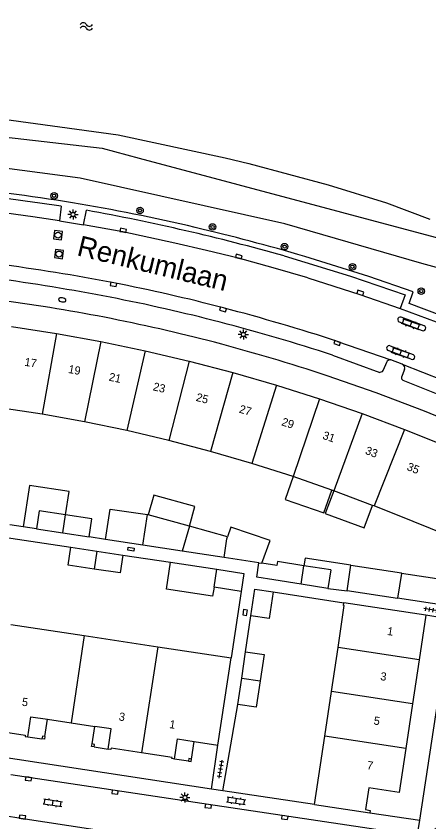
# Model space of a CAD drawing. Extents: x 124000 to 128010, y 398999 to 403000.
# Drawn here: x 126646.8 to 126697.3, y 400110.9 to 400209.6 of the extents above; entities that cross this region are included whole.
import ezdxf

# ---------------------------------------------------------------- set-up
doc = ezdxf.new("R2010")
doc.units = 0
for name, color, linetype in [('gg-afsc-erfafscheiding', 7, 'Continuous'), ('gg-afsc-muur', 7, 'Continuous'), ('gg-anno-huisnummerreeks BGT', 7, 'Continuous'), ('gg-anno-openbare ruimte label', 7, 'Continuous'), ('gg-bbg-bijgebouw', 7, 'Continuous'), ('gg-bbg-gedigitaliseerde bebouwing', 7, 'Continuous'), ('gg-bbg-gedigitaliseerde bijgebouw', 7, 'Continuous'), ('gg-bbg-hoofdgebouw', 7, 'Continuous'), ('gg-bbg-luifel en loopbrug', 7, 'Continuous'), ('gg-bbg-onder overbouw', 7, 'Continuous'), ('gg-bbg-pand overbouw', 7, 'Continuous'), ('gg-bbg-pilaar onder overbouw', 7, 'Continuous'), ('gg-bbg-pilaar pand', 7, 'Continuous'), ('gg-bbg-tussenscheiding', 7, 'Continuous'), ('gg-knt-BGT kruinlijn', 7, 'Continuous'), ('gg-knt-verharding', 7, 'Continuous'), ('gg-knt-verharding nz', 7, 'Continuous'), ('gg-kntw-bovenkant insteek waterloop', 7, 'Continuous'), ('gt-grn-groengrens', 7, 'Continuous'), ('gt-grn-weggrens', 7, 'Continuous'), ('gt-symb-boom', 7, 'Continuous'), ('gt-symb-brandkraan', 7, 'Continuous'), ('gt-symb-klinker verharding', 7, 'Continuous'), ('gt-symb-kolk', 7, 'Continuous'), ('gt-symb-kolk center center', 7, 'Continuous'), ('gt-symb-lichtmast', 7, 'Continuous'), ('gt-symb-rioolschacht', 7, 'Continuous'), ('gt-symb-tegel verharding', 7, 'Continuous'), ('gt-symb-watersymbool', 7, 'Continuous')]:
    doc.layers.add(name, color=color, linetype=linetype)

# ---------------------------------------------------------------- blocks, each defined once
blk = doc.blocks.new('gt0-KL1')
at = {"layer": 'gt-symb-klinker verharding'}
for p, q in [((-1.15, 0.3), (1.15, 0.3)), ((-1, -0.3), (-1, 0.3)), ((-0.5, 0.3), (-0.5, 0.45)), ((0, -0.3), (0, 0.3)), ((0.5, 0.3), (0.5, 0.45)), ((1, -0.3), (1, 0.3)), ((-1.15, -0.3), (1.15, -0.3)), ((-0.5, -0.45), (-0.5, -0.3)), ((0.5, -0.45), (0.5, -0.3))]:
    blk.add_line(p, q, dxfattribs=at)
blk = doc.blocks.new('gt0-TEG1')
at = {"layer": 'gt-symb-tegel verharding'}
for p, q in [((-1.125, 0), (1.125, 0)), ((-0.9, -0.25), (-0.9, 0.25)), ((-0.45, -0.25), (-0.45, 0.25)), ((0, -0.25), (0, 0.25)), ((0.45, -0.25), (0.45, 0.25)), ((0.9, -0.25), (0.9, 0.25))]:
    blk.add_line(p, q, dxfattribs=at)
blk = doc.blocks.new('gt0-KOLKCC')
at = {"layer": 'gt-symb-kolk center center'}
blk.add_lwpolyline([(-0.375, 0.2), (0.375, 0.2), (0.375, -0.2), (-0.375, -0.2)], close=True, dxfattribs=at)
blk = doc.blocks.new('gt0-KOLK')
at = {"layer": 'gt-symb-kolk'}
blk.add_lwpolyline([(0, 0), (0.375, 0), (0.375, 0.4), (-0.375, 0.4), (-0.375, 0), (0, 0)], dxfattribs=at)
blk = doc.blocks.new('gt0-LMAST')
at = {"layer": 'gt-symb-lichtmast'}
for p, q in [((-0.182, 0.173), (-0.447, 0.438)), ((-0.005, 0.246), (-0.005, 0.621)), ((0.172, 0.173), (0.437, 0.438)), ((-0.255, -0.004), (-0.63, -0.004)), ((-0.182, -0.181), (-0.447, -0.446)), ((-0.005, -0.254), (-0.005, -0.629)), ((0.437, -0.446), (0.172, -0.181)), ((0.245, -0.004), (0.62, -0.004))]:
    blk.add_line(p, q, dxfattribs=at)
blk.add_circle((-0.005, -0.004), 0.25, dxfattribs=at)
blk = doc.blocks.new('gt0-BOOM')
at = {"layer": 'gt-symb-boom'}
for radius in [0.4, 0.2]:
    blk.add_circle((0, 0), radius, dxfattribs=at)
blk = doc.blocks.new('gt0-RS')
at = {"layer": 'gt-symb-rioolschacht'}
blk.add_lwpolyline([(-0.5, -0.5), (0.5, -0.5), (0.5, 0.5), (-0.5, 0.5)], close=True, dxfattribs=at)
blk.add_circle((0, 0), 0.375, dxfattribs=at)
blk = doc.blocks.new('gt0-BR')
at = {"layer": 'gt-symb-brandkraan'}
for centre, radius, start, end in [((-0.244, 0), 0.206, 107.56694, 252.43307), ((0.599, -2.664), 3, 106.89205, 107.56694), ((0, -0.691), 0.938, 73.10799, 106.89205), ((-0.599, -2.664), 3, 72.43309, 73.10799), ((0.244, 0), 0.206, 287.56695, 72.43309), ((0.599, 2.664), 3, 252.43307, 253.10797), ((0, 0.691), 0.938, 253.10797, 286.89206), ((-0.599, 2.664), 3, 286.89206, 287.56695)]:
    blk.add_arc(centre, radius, start, end, dxfattribs=at)
blk = doc.blocks.new('gt0-WA')
at = {"layer": 'gt-symb-watersymbool'}
for centre, start, end in [((-0.323, 0.022), 28.07249, 151.92751), ((0.427, 0.422), 208.07248, 331.92751), ((-0.323, -0.428), 28.07249, 151.92751), ((0.427, -0.028), 208.07248, 331.92751)]:
    blk.add_arc(centre, 0.425, start, end, dxfattribs=at)

msp = doc.modelspace()

# ---------------------------------------------------------------- linework, layer by layer
at = {"layer": 'gg-afsc-erfafscheiding'}
for p, q in [((126647.653, 400147.064), (126646.027, 400147.312)), ((126641.901, 400146.339), (126653.498, 400144.578)), ((126657.739, 400145.513), (126655.734, 400145.832)), ((126659.846, 400143.613), (126665.686, 400142.726)), ((126674.342, 400139.165), (126673.104, 400131.019)), ((126674.869, 400131.766), (126675.511, 400136.179)), ((126672.725, 400118.51), (126673.928, 400125.294)), ((126672.086, 400114.723), (126672.725, 400118.51))]:
    msp.add_line(p, q, dxfattribs=at)
at = {"layer": 'gg-afsc-muur'}
for p, q in [((126696.935, 400140.895), (126693.933, 400141.347)), ((126700.657, 400140.334), (126696.935, 400140.895)), ((126678.238, 400139.091), (126686.9, 400137.768)), ((126683.29, 400113.053), (126672.086, 400114.723))]:
    msp.add_line(p, q, dxfattribs=at)
at = {"layer": 'gg-bbg-bijgebouw'}
for p, q in [((126649.279, 400146.816), (126652.502, 400146.325)), ((126652.502, 400146.325), (126655.734, 400145.832)), ((126653.498, 400144.578), (126656.672, 400144.096)), ((126656.672, 400144.096), (126659.846, 400143.613)), ((126671.01, 400139.671), (126671.343, 400141.866)), ((126685.306, 400141.802), (126684.94, 400139.515)), ((126687.282, 400139.227), (126687.765, 400142.39)), ((126687.765, 400142.39), (126693.948, 400141.446)), ((126678.345, 400140.569), (126676.25, 400140.904)), ((126693.933, 400141.347), (126693.472, 400138.329)), ((126693.933, 400141.347), (126693.948, 400141.446)), ((126681.661, 400140.039), (126678.345, 400140.569)), ((126684.94, 400139.515), (126681.661, 400140.039)), ((126674.342, 400139.165), (126671.01, 400139.671)), ((126693.465, 400138.282), (126687.282, 400139.227)), ((126693.472, 400138.329), (126693.465, 400138.282)), ((126674.398, 400128.529), (126674.869, 400131.766)), ((126673.928, 400125.294), (126674.398, 400128.529))]:
    msp.add_line(p, q, dxfattribs=at)
for points in [[(126652.842, 400148.555), (126649.614, 400149.041), (126649.279, 400146.816)], [(126655.734, 400145.832), (126656.071, 400148.069), (126652.842, 400148.555)], [(126656.338, 400141.9), (126653.165, 400142.382), (126653.498, 400144.578)], [(126659.846, 400143.613), (126659.512, 400141.418), (126656.338, 400141.9)], [(126671.343, 400141.866), (126674.675, 400141.36), (126674.342, 400139.165)], [(126675.511, 400136.179), (126675.984, 400139.435), (126678.238, 400139.091)], [(126678.238, 400139.091), (126677.767, 400135.851), (126675.511, 400136.179)], [(126674.869, 400131.766), (126677.125, 400131.438), (126676.653, 400128.192)], [(126676.653, 400128.192), (126676.184, 400124.966), (126673.928, 400125.294)]]:
    msp.add_lwpolyline(points, dxfattribs=at)
at = {"layer": 'gg-bbg-gedigitaliseerde bebouwing'}
for p, q in [((126646.152, 400135.114), (126655.14, 400133.748)), ((126655.14, 400133.748), (126664.116, 400132.385)), ((126664.116, 400132.385), (126673.104, 400131.019))]:
    msp.add_line(p, q, dxfattribs=at)
at = {"layer": 'gg-bbg-gedigitaliseerde bijgebouw'}
for p, q in [((126662.967, 400148.532), (126662.863, 400148.56)), ((126667.996, 400147.155), (126662.967, 400148.532)), ((126672.646, 400145.839), (126667.996, 400147.155)), ((126673.074, 400147.022), (126672.646, 400145.839)), ((126662.297, 400144.82), (126657.739, 400145.513)), ((126667.127, 400144.086), (126662.297, 400144.82)), ((126672.233, 400143.313), (126667.127, 400144.086)), ((126676.477, 400142.68), (126672.233, 400143.313)), ((126676.25, 400140.904), (126676.477, 400142.68)), ((126685.306, 400141.802), (126682, 400142.312))]:
    msp.add_line(p, q, dxfattribs=at)
for points in [[(126657.739, 400145.513), (126658.308, 400149.253), (126662.863, 400148.56)], [(126676.853, 400142.624), (126677.86, 400145.408), (126673.074, 400147.022)], [(126682, 400142.312), (126678.786, 400142.808), (126678.713, 400142.337), (126676.853, 400142.624)]]:
    msp.add_lwpolyline(points, dxfattribs=at)
at = {"layer": 'gg-bbg-hoofdgebouw'}
for p, q in [((126646.247, 400171.585), (126651.722, 400170.746)), ((126651.722, 400170.746), (126657.17, 400169.769)), ((126657.17, 400169.769), (126662.589, 400168.635)), ((126662.589, 400168.635), (126667.97, 400167.364)), ((126667.97, 400167.364), (126673.318, 400165.958)), ((126673.318, 400165.958), (126678.638, 400164.414)), ((126678.638, 400164.414), (126683.914, 400162.738)), ((126683.914, 400162.738), (126689.146, 400160.93)), ((126649.965, 400160.858), (126644.767, 400161.65)), ((126655.155, 400159.926), (126649.965, 400160.858)), ((126689.146, 400160.93), (126694.33, 400158.99)), ((126660.336, 400158.852), (126655.155, 400159.926)), ((126665.488, 400157.641), (126660.336, 400158.852)), ((126670.584, 400156.299), (126665.488, 400157.641)), ((126675.641, 400154.824), (126670.584, 400156.299)), ((126680.672, 400153.218), (126675.641, 400154.824)), ((126685.419, 400151.569), (126680.672, 400153.218)), ((126685.662, 400151.485), (126685.419, 400151.569)), ((126690.411, 400149.7), (126685.662, 400151.485)), ((126690.606, 400149.627), (126690.411, 400149.7)), ((126695.357, 400147.706), (126690.606, 400149.627)), ((126701.42, 400145.248), (126695.357, 400147.706)), ((126696.931, 400136.236), (126686.9, 400137.768)), ((126696.931, 400136.236), (126696.116, 400130.802)), ((126685.366, 400126.888), (126686.179, 400132.309)), ((126671.483, 400120.343), (126673.104, 400131.019)), ((126696.116, 400130.802), (126695.302, 400125.381)), ((126684.549, 400121.444), (126685.366, 400126.888)), ((126695.302, 400125.381), (126694.485, 400119.938)), ((126650.616, 400123.506), (126653.516, 400123.066)), ((126653.516, 400123.066), (126656.428, 400122.625)), ((126683.29, 400113.053), (126684.549, 400121.444)), ((126668.577, 400120.794), (126671.483, 400120.343)), ((126683.29, 400113.053), (126690.087, 400112.03))]:
    msp.add_line(p, q, dxfattribs=at)
for points in [[(126694.33, 400158.99), (126699.537, 400156.889), (126698.435, 400154.267), (126701.044, 400153.154)], [(126686.179, 400132.309), (126686.948, 400137.432), (126686.838, 400137.449), (126686.9, 400137.768)], [(126644.203, 400122.126), (126647.915, 400121.566), (126647.895, 400121.407), (126648.218, 400121.366)], [(126662.144, 400119.404), (126658.415, 400119.97), (126658.394, 400119.811), (126658.075, 400119.854)], [(126666.172, 400118.631), (126665.851, 400118.681), (126665.876, 400118.837), (126662.144, 400119.404)], [(126694.485, 400119.938), (126693.676, 400114.546), (126689.95, 400115.12), (126689.529, 400112.443), (126690.121, 400112.347), (126690.087, 400112.03)]]:
    msp.add_lwpolyline(points, dxfattribs=at)
at = {"layer": 'gg-bbg-luifel en loopbrug'}
for p, q in [((126649.279, 400146.816), (126647.653, 400147.064)), ((126665.686, 400142.726), (126671.343, 400141.866)), ((126684.94, 400139.515), (126687.282, 400139.227))]:
    msp.add_line(p, q, dxfattribs=at)
for points in [[(126680.672, 400153.218), (126679.703, 400150.429), (126684.451, 400148.78), (126685.419, 400151.569)], [(126652.842, 400148.555), (126653.269, 400151.391), (126648.415, 400152.122), (126647.653, 400147.064)], [(126667.996, 400147.155), (126668.656, 400149.565), (126663.627, 400150.942), (126662.967, 400148.532)], [(126685.662, 400151.485), (126684.621, 400148.716), (126689.371, 400146.931), (126690.411, 400149.7)], [(126671.01, 400139.671), (126670.841, 400138.561), (126665.184, 400139.42), (126665.686, 400142.726)], [(126687.765, 400142.39), (126682.143, 400143.248), (126682, 400142.312)]]:
    msp.add_lwpolyline(points, dxfattribs=at)
at = {"layer": 'gg-bbg-onder overbouw'}
for points in [[(126648.218, 400121.366), (126648.589, 400123.813), (126650.616, 400123.506)], [(126658.075, 400119.854), (126658.444, 400122.326), (126656.428, 400122.625)], [(126666.172, 400118.631), (126666.548, 400121.103), (126668.577, 400120.794)]]:
    msp.add_lwpolyline(points, dxfattribs=at)
at = {"layer": 'gg-bbg-pand overbouw'}
for p, q in [((126650.321, 400121.383), (126650.616, 400123.506)), ((126656.088, 400120.479), (126656.428, 400122.625)), ((126648.218, 400121.366), (126649.948, 400121.126)), ((126656.354, 400120.113), (126658.075, 400119.854)), ((126668.249, 400118.638), (126668.577, 400120.794)), ((126667.885, 400118.37), (126666.172, 400118.631))]:
    msp.add_line(p, q, dxfattribs=at)
at = {"layer": 'gg-bbg-pilaar onder overbouw'}
for points in [[(126650.321, 400121.383), (126650.006, 400121.441), (126649.948, 400121.126)], [(126656.354, 400120.113), (126656.404, 400120.429), (126656.088, 400120.479)], [(126668.249, 400118.638), (126667.933, 400118.687), (126667.885, 400118.37)]]:
    msp.add_lwpolyline(points, dxfattribs=at)
at = {"layer": 'gg-bbg-pilaar pand'}
for points in [[(126650.321, 400121.383), (126650.263, 400121.068), (126649.948, 400121.126)], [(126656.354, 400120.113), (126656.038, 400120.163), (126656.088, 400120.479)], [(126667.885, 400118.37), (126668.201, 400118.322), (126668.249, 400118.638)]]:
    msp.add_lwpolyline(points, dxfattribs=at)
at = {"layer": 'gg-bbg-tussenscheiding'}
for p, q in [((126651.722, 400170.746), (126649.965, 400160.858)), ((126657.17, 400169.769), (126655.155, 400159.926)), ((126662.589, 400168.635), (126660.336, 400158.852)), ((126667.97, 400167.364), (126665.488, 400157.641)), ((126673.318, 400165.958), (126670.584, 400156.299)), ((126678.638, 400164.414), (126675.641, 400154.824)), ((126683.914, 400162.738), (126680.672, 400153.218)), ((126689.146, 400160.93), (126685.662, 400151.485)), ((126694.33, 400158.99), (126690.606, 400149.627)), ((126652.502, 400146.325), (126652.842, 400148.555)), ((126662.297, 400144.82), (126662.863, 400148.56)), ((126667.996, 400147.155), (126667.127, 400144.086)), ((126656.672, 400144.096), (126656.338, 400141.9)), ((126676.477, 400142.68), (126676.853, 400142.624)), ((126681.661, 400140.039), (126682, 400142.312)), ((126655.14, 400133.748), (126653.516, 400123.066)), ((126664.116, 400132.385), (126662.144, 400119.404)), ((126696.116, 400130.802), (126686.179, 400132.309)), ((126674.398, 400128.529), (126676.653, 400128.192)), ((126695.302, 400125.381), (126685.366, 400126.888)), ((126694.485, 400119.938), (126684.549, 400121.444))]:
    msp.add_line(p, q, dxfattribs=at)
msp.add_lwpolyline([(126672.233, 400143.313), (126672.571, 400145.583), (126672.646, 400145.839)], dxfattribs=at)
at = {"layer": 'gg-knt-BGT kruinlijn'}
for points in [[(126679.688, 400184.182), (126654.644, 400189.779), (126628.356, 400193.241), (126605.304, 400194.378), (126602.769, 400196)], [(126700.196, 400178.285), (126696.417, 400179.337), (126679.688, 400184.182)]]:
    msp.add_lwpolyline(points, dxfattribs=at)
at = {"layer": 'gg-knt-verharding'}
for p, q in [((126652.314, 400186.323), (126652.091, 400184.53)), ((126655.038, 400184.055), (126655.387, 400185.841)), ((126652.091, 400184.53), (126655.038, 400184.055)), ((126693.792, 400173.808), (126698.189, 400172.154)), ((126696.701, 400171.686), (126693.907, 400172.729)), ((126693.66, 400172.171), (126696.48, 400171.098)), ((126695.12, 400167.592), (126692.319, 400168.652)), ((126692.544, 400169.239), (126695.373, 400168.159)), ((126685.495, 400168.095), (126691.279, 400165.975)), ((126694.037, 400166.99), (126692.636, 400167.501)), ((126700.13, 400137.312), (126693.472, 400138.329)), ((126696.189, 400111.153), (126699.898, 400135.756)), ((126699.898, 400135.756), (126696.931, 400136.236)), ((126670.707, 400114.949), (126616.862, 400123.186)), ((126670.707, 400114.949), (126671.483, 400120.343)), ((126672.086, 400114.723), (126670.707, 400114.949)), ((126690.087, 400112.03), (126696.189, 400111.153))]:
    msp.add_line(p, q, dxfattribs=at)
for points in [[(126679.583, 400180.247), (126687.709, 400177.773), (126694.374, 400175.494), (126693.792, 400173.808)], [(126698.867, 400172.926), (126694.897, 400174.42), (126695.376, 400175.828), (126689.931, 400177.74), (126682.116, 400180.191)], [(126692.092, 400167.197), (126691.701, 400166.258), (126691.531, 400166.054), (126691.279, 400165.975)], [(126694.318, 400166.333), (126693.943, 400165.404), (126693.944, 400165.182), (126694.103, 400165.023), (126700.023, 400162.679)], [(126703.47, 400158.447), (126696.775, 400161.234), (126690.837, 400163.476), (126684.848, 400165.579)], [(126693.54, 400109.586), (126670.333, 400113.051), (126646.148, 400116.717)], [(126692.761, 400104.426), (126647.367, 400111.34), (126645.389, 400111.672)]]:
    msp.add_lwpolyline(points, dxfattribs=at)
for centre, radius, start, end in [((126615.298, 399949.755), 239.446, 81.107, 87.90247), ((126615.161, 399951.514), 238.362, 80.70072, 84.49439), ((126616.594, 399962.449), 227.34, 76.75214, 80.61185), ((126607.356, 399922.965), 267.228, 74.31893, 79.6455), ((126604.332, 399912.986), 278.296, 73.76966, 76.62854), ((126612.897, 399942.27), 237.295, 78.96867, 82.44199), ((126616.766, 399962.803), 213.862, 78.99381, 82.61782), ((126616.396, 399959.397), 219.815, 75.41603, 79.0097), ((126616.471, 399960.875), 215.812, 75.34342, 79.01462), ((126693.78, 400172.452), 0.305, 65.31773, 246.92889), ((126613.475, 399948.119), 231.466, 71.87159, 75.41928), ((126696.595, 400171.39), 0.314, 248.58363, 70.21887), ((126610.001, 399938.517), 239.08, 71.7562, 75.1991), ((126692.442, 400168.942), 0.315, 71.02498, 247.03087), ((126692.527, 400167.057), 0.457, 76.21789, 162.17708), ((126695.259, 400167.87), 0.311, 243.38653, 68.51984), ((126693.794, 400166.497), 0.549, 342.57369, 63.73927)]:
    msp.add_arc(centre, radius, start, end, dxfattribs=at)
at = {"layer": 'gg-knt-verharding nz'}
for p, q in [((126686.129, 400169.768), (126692.636, 400167.501)), ((126694.037, 400166.99), (126699.02, 400165.042))]:
    msp.add_line(p, q, dxfattribs=at)
for points in [[(126652.091, 400184.53), (126648.841, 400185.046), (126645.582, 400185.499), (126641.784, 400185.939), (126637.981, 400186.327), (126632.136, 400186.834), (126628.06, 400187.076), (126623.981, 400187.243)], [(126682.482, 400177.549), (126678.246, 400178.8), (126673.985, 400179.963), (126670.106, 400180.926), (126666.212, 400181.825), (126659.864, 400183.175), (126655.038, 400184.055)], [(126682.482, 400177.549), (126688.84, 400175.535), (126693.792, 400173.808)]]:
    msp.add_lwpolyline(points, dxfattribs=at)
for centre, radius, start, end in [((126613.785, 399944.486), 236.769, 79.05381, 82.56106), ((126617.848, 399967.212), 213.684, 75.27518, 78.96647), ((126612.372, 399944.963), 236.596, 71.83572, 75.3621), ((126695.514, 400114.231), 4.863, 274.77367, 348.96551)]:
    msp.add_arc(centre, radius, start, end, dxfattribs=at)
at = {"layer": 'gg-kntw-bovenkant insteek waterloop'}
msp.add_lwpolyline([(126605.603, 400199.433), (126611.406, 400198.639), (126629.324, 400198.359), (126641.084, 400197.566), (126659.287, 400195.086), (126672.386, 400192.26), (126675.252, 400191.557), (126684.984, 400188.947), (126692.106, 400186.739), (126697.401, 400184.738)], dxfattribs=at)
at = {"layer": 'gt-grn-groengrens'}
msp.add_lwpolyline([(126604.555, 400198.17), (126610.702, 400196.974), (126632.063, 400196.346), (126657.318, 400193.454), (126661.842, 400192.197), (126698.657, 400182.392), (126701.296, 400182.769), (126703.055, 400183.9), (126704.689, 400185.157), (126705.568, 400187.043), (126709.052, 400209.612)], dxfattribs=at)
at = {"layer": 'gt-grn-weggrens'}
msp.add_line((126695.919, 400109.385), (126696.189, 400111.153), dxfattribs=at)

# ---------------------------------------------------------------- block references
at = {"layer": 'gt-symb-boom'}
for p in [(126651.446, 400187.606), (126661.954, 400185.809), (126670.825, 400183.789), (126679.641, 400181.379), (126687.944, 400178.918), (126696.367, 400175.94)]:
    msp.add_blockref('gt0-BOOM', p, dxfattribs=at)
at = {"layer": 'gt-symb-brandkraan', "rotation": -9.377579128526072}
msp.add_blockref('gt0-BR', (126652.438, 400174.864), dxfattribs=at)
at = {"layer": 'gt-symb-klinker verharding'}
for p, rotation in [((126695.094, 400171.903), -18.90606099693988), ((126693.844, 400168.384), -18.90606099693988), ((126673.726, 400113.517), -8.567589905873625), ((126651.279, 400113.278), -8.916036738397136)]:
    msp.add_blockref('gt0-KL1', p, dxfattribs=dict(at, rotation=rotation))
at = {"layer": 'gt-symb-kolk'}
for p, rotation in [((126659.864, 400183.175), -11.073871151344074), ((126673.985, 400179.963), -14.591956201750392), ((126658.744, 400176.947), 168.92612884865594), ((126688.84, 400175.535), -18.779117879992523), ((126672.162, 400173.879), 165.4080437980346), ((126686.129, 400169.768), 161.69193184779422), ((126648.337, 400116.398), 171.43241009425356), ((126658.928, 400114.773), 171.4890657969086), ((126670.333, 400113.051), 171.48906580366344), ((126647.6, 400111.717), 171.43241009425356), ((126679.689, 400111.671), 171.43241009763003)]:
    msp.add_blockref('gt0-KOLK', p, dxfattribs=dict(at, rotation=rotation))
at = {"layer": 'gt-symb-kolk center center'}
for p, rotation in [((126660.852, 400144.334), -8.680850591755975), ((126674.811, 400136.574), 81.37577126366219)]:
    msp.add_blockref('gt0-KOLKCC', p, dxfattribs=dict(at, rotation=rotation))
at = {"layer": 'gt-symb-lichtmast'}
for p in [(126653.761, 400185.326), (126674.605, 400170.623), (126667.449, 400113.931)]:
    msp.add_blockref('gt0-LMAST', p, dxfattribs=at)
at = {"layer": 'gt-symb-rioolschacht'}
for p, rotation in [((126651.92, 400182.787), 172.35613021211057), ((126652.037, 400180.468), 172.4129309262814)]:
    msp.add_blockref('gt0-RS', p, dxfattribs=dict(at, rotation=rotation))
at = {"layer": 'gt-symb-tegel verharding'}
for p, rotation in [((126697.773, 400136.875), 170.7920309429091), ((126671.813, 400117.396), 80.09492079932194)]:
    msp.add_blockref('gt0-TEG1', p, dxfattribs=dict(at, rotation=rotation))
at = {"layer": 'gt-symb-watersymbool'}
msp.add_blockref('gt0-WA', (126655.329, 400208.354), dxfattribs=at)

# ---------------------------------------------------------------- texts
at = {"layer": 'gg-anno-huisnummerreeks BGT'}
for s, rotation, p in [('17', 351.3, (126647.772, 400166.799)), ('19', 349.8, (126653.119, 400165.924)), ('21', 348.2, (126658.075, 400164.982)), ('23', 346.7, (126663.471, 400163.803)), ('25', 345.3, (126668.73, 400162.51)), ('27', 343.8, (126673.998, 400161.075)), ('29', 342.4, (126679.19, 400159.517)), ('31', 340.9, (126684.207, 400157.875)), ('33', 339.5, (126689.416, 400156.024)), ('35', 338, (126694.512, 400154.064)), ('1', 351.5, (126692.134, 400133.838)), ('3', 351.5, (126691.304, 400128.307)), ('5', 351.4, (126647.45, 400125.176)), ('3', 351.4, (126659.305, 400123.375)), ('1', 351.4, (126665.49, 400122.436)), ('5', 351.5, (126690.489, 400122.875)), ('7', 351.5, (126689.669, 400117.416))]:
    msp.add_text(s, height=1, rotation=rotation, dxfattribs=at).set_placement(p)
at = {"layer": 'gg-anno-openbare ruimte label'}
msp.add_text('Renkumlaan', height=2.5, rotation=346.4, dxfattribs=at).set_placement((126654.115, 400180.338))

doc.saveas('drawing.dxf')
